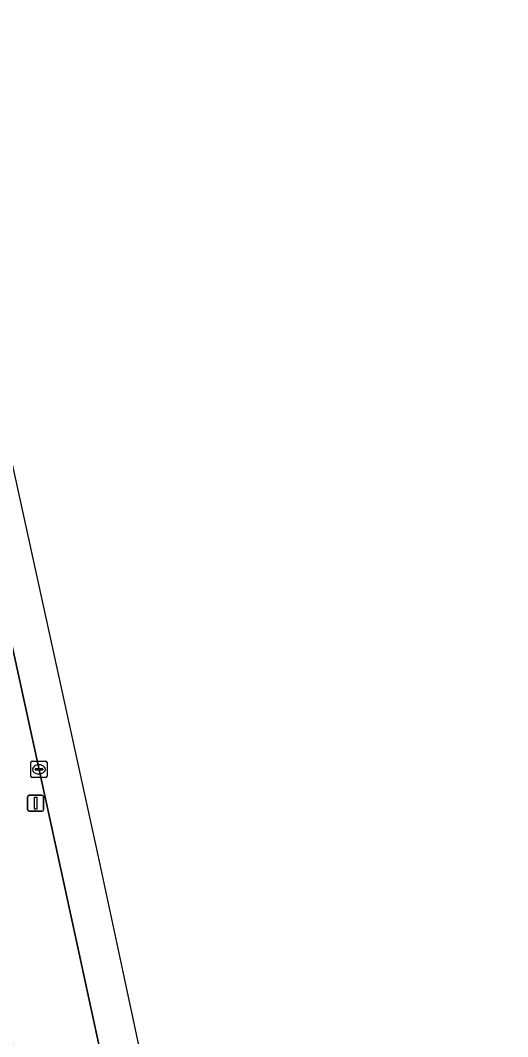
# Model space of a CAD drawing. Extents: x 160030 to 160839, y 385325 to 386450.
# Drawn here: x 160727.8 to 160758.1, y 385832.8 to 385895.8 of the extents above; entities that cross this region are included whole.
import ezdxf

# ---------------------------------------------------------------- set-up
doc = ezdxf.new("R2010")
doc.units = 0
for name, color, linetype in [('IMGEO_Berm_groen', 7, 'Continuous'), ('IMGEO_Kolk', 7, 'Continuous'), ('IMGEO_Lichtmast', 7, 'Continuous'), ('IMGEO_Rijbaan_lokaal_gesloten', 7, 'Continuous')]:
    doc.layers.add(name, color=color, linetype=linetype)

msp = doc.modelspace()

# ---------------------------------------------------------------- linework, layer by layer
at = {"layer": 'IMGEO_Berm_groen'}
msp.add_lwpolyline([(160720.599, 385887.763), (160719.837, 385887.579), (160715.644, 385886.566), (160717.895, 385876.09), (160728.861, 385825.326), (160732.844, 385826.149), (160733.986, 385826.399), (160730.488, 385842.519)], close=True, dxfattribs=at)
at = {"layer": 'IMGEO_Kolk'}
for p, q in [((160728.487, 385848.958), (160728.487, 385849.81)), ((160728.562, 385849.884), (160729.414, 385849.884)), ((160728.975, 385849.664), (160729, 385849.664)), ((160729.488, 385849.81), (160729.488, 385848.958)), ((160729.414, 385848.884), (160728.562, 385848.884)), ((160728.746, 385849.378), (160728.746, 385849.39)), ((160729.184, 385849.341), (160728.786, 385849.341)), ((160728.789, 385849.427), (160729.187, 385849.427)), ((160728.998, 385849.104), (160728.973, 385849.104)), ((160729.23, 385849.39), (160729.23, 385849.378))]:
    msp.add_line(p, q, dxfattribs=at)
for points in [[(160728.487, 385848.958), (160728.487, 385849.81)], [(160728.562, 385849.884), (160729.414, 385849.884)], [(160729.488, 385849.81), (160729.488, 385848.958)], [(160729.414, 385848.884), (160728.562, 385848.884)]]:
    msp.add_lwpolyline(points, dxfattribs=at)
for centre, radius, start, end in [((160728.564, 385849.808), 0.0765, 91.55205, 178.44795), ((160728.564, 385849.808), 0.0765, 91.55205, 178.44795), ((160729.412, 385849.808), 0.0765, 1.55205, 88.44795), ((160729.412, 385849.808), 0.0765, 1.55205, 88.44795), ((160728.564, 385848.96), 0.0765, 181.55205, 268.44795), ((160728.564, 385848.96), 0.0765, 181.55205, 268.44795), ((160728.786, 385849.387), 0.0403, 85.87752, 175.75265), ((160728.783, 385849.377), 0.0366, 178.93798, 274.71019), ((160729.187, 385849.384), 0.043, 264.86636, 352.45326), ((160729.191, 385849.389), 0.0386, 1.73085, 96.63898), ((160729.412, 385848.96), 0.0765, 271.55205, 358.44795), ((160729.412, 385848.96), 0.0765, 271.55205, 358.44795)]:
    msp.add_arc(centre, radius, start, end, dxfattribs=at)
for centre, major_axis, ratio, start_param, end_param in [((160728.974, 385849.384), (-0.387, 0.002), 0.722429, 4.712389, 7.853982), ((160728.999, 385849.384), (-0.39, 0.002), 0.717154, 1.570796, 4.712389)]:
    msp.add_ellipse(centre, major_axis=major_axis, ratio=ratio, start_param=start_param, end_param=end_param, dxfattribs=at)
at = {"layer": 'IMGEO_Lichtmast'}
for p, q in [((160728.283, 385846.879), (160728.283, 385847.679)), ((160728.283, 385847.679), (160728.283, 385846.879)), ((160728.383, 385847.779), (160729.173, 385847.779)), ((160729.173, 385847.779), (160728.383, 385847.779)), ((160729.273, 385847.679), (160729.273, 385846.879)), ((160729.273, 385846.879), (160729.273, 385847.679)), ((160729.173, 385846.779), (160728.383, 385846.779)), ((160728.383, 385846.779), (160729.173, 385846.779))]:
    msp.add_line(p, q, dxfattribs=at)
msp.add_lwpolyline([(160728.703, 385847.654), (160728.853, 385847.654), (160728.853, 385846.904), (160728.703, 385846.904), (160728.703, 385847.654)], dxfattribs=at)
for centre, start, end in [((160728.383, 385847.679), 90, 180), ((160728.383, 385847.679), 90, 180), ((160729.173, 385847.679), 0, 90), ((160729.173, 385847.679), 360, 90), ((160728.383, 385846.879), 180, 270), ((160728.383, 385846.879), 180, 270), ((160729.173, 385846.879), 270, 0), ((160729.173, 385846.879), 270, 0)]:
    msp.add_arc(centre, 0.1, start, end, dxfattribs=at)
at = {"layer": 'IMGEO_Rijbaan_lokaal_gesloten'}
for points in [[(160715.986, 385920.097), (160713.676, 385919.621), (160714.776, 385914.46), (160714.83, 385914.203), (160715.338, 385911.82), (160720.599, 385887.763), (160730.488, 385842.519), (160733.986, 385826.399), (160734.427, 385824.346), (160741.784, 385790.368), (160741.813, 385790.236), (160746.119, 385770.534), (160747.947, 385762.069), (160755.258, 385728.471), (160755.643, 385726.589), (160756.178, 385724.159), (160757.03, 385720.289), (160757.574, 385717.881), (160757.948, 385716.034), (160779.653, 385616.692)], [(160828.615, 385333.052), (160838.712, 385333.406), (160836.967, 385359.152), (160829.424, 385398.876), (160802.685, 385519.246), (160786.986, 385589.919), (160783.981, 385603.977), (160774.456, 385648.538), (160734.272, 385836.538), (160732.663, 385844.066), (160719.827, 385902.586), (160715.986, 385920.097)]]:
    msp.add_lwpolyline(points, dxfattribs=at)

doc.saveas('drawing.dxf')
